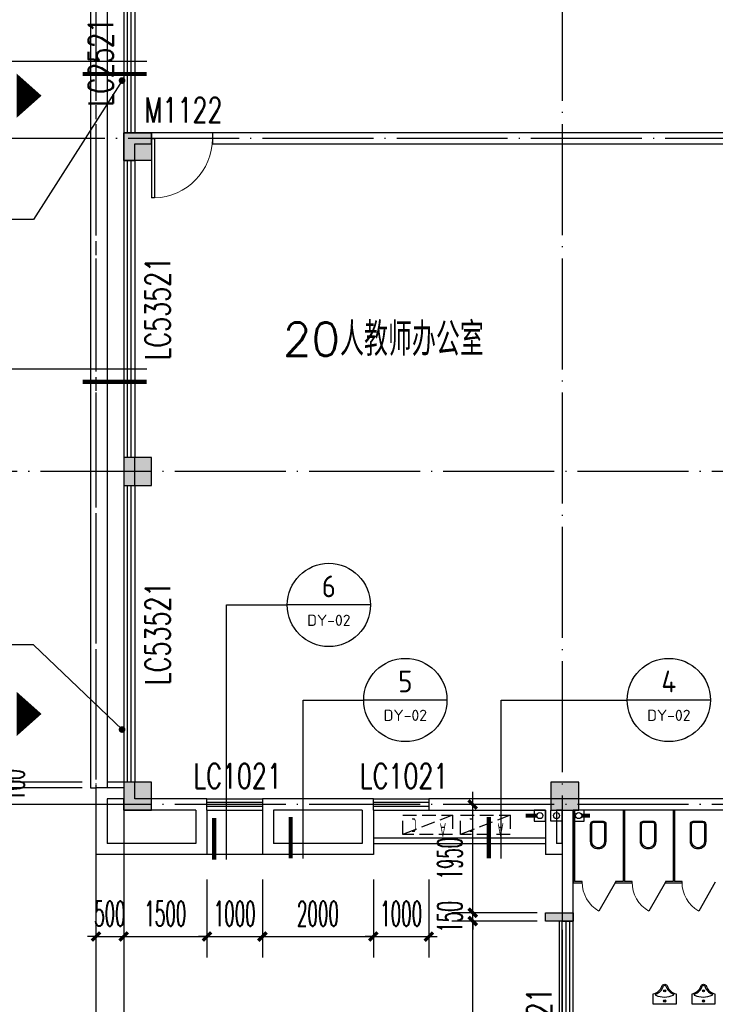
# Model space of a CAD drawing. Extents: x 1779708 to 7299578, y -1121471 to 88434.
# Tile 305 of 656: x 4573992 to 4586530, y -1038343 to -1020604. Entities that reach past the tile are written whole.
import ezdxf
from ezdxf.enums import TextEntityAlignment as Align

# ---------------------------------------------------------------- set-up
doc = ezdxf.new("R2010")
doc.units = 0
doc.header["$LTSCALE"] = 1000
doc.header["$MEASUREMENT"] = 0
doc.linetypes.add('DASH', pattern=[0.35, 0.25, -0.1])
doc.linetypes.add('DOTE', pattern=[2.42, 2, -0.2, 0.02, -0.2])
doc.layers.get('0').update_dxf_attribs({"linetype": 'CONTINUOUS'})
doc.layers.get('Defpoints').update_dxf_attribs({"linetype": 'CONTINUOUS'})
for name, color, linetype in [('11111111111111111111111111111', 50, 'DASH'), ('DIM_IDEN', 3, 'CONTINUOUS'), ('DIM_LEAD', 3, 'CONTINUOUS'), ('DIM_污水', 3, 'CONTINUOUS'), ('DOTE', 1, 'DOTE'), ('GGSignatureLayer', 7, 'CONTINUOUS'), ('LATRINE', 6, 'CONTINUOUS'), ('LVTRY', 6, 'CONTINUOUS'), ('P_PS_DIM', 1, 'CONTINUOUS'), ('PIPE-污水', 2, 'CONTINUOUS'), ('PIPE-雨水', 4, 'CONTINUOUS'), ('PUB_DIM', 3, 'CONTINUOUS'), ('PUB_TEXT', 7, 'CONTINUOUS'), ('SPACE', 7, 'CONTINUOUS'), ('WALL', 255, 'CONTINUOUS'), ('WINDOW', 2, 'CONTINUOUS'), ('WINDOW_TEXT', 7, 'CONTINUOUS'), ('修改', 6, 'CONTINUOUS'), ('墙柱', 2, 'CONTINUOUS'), ('栏杆', 6, 'CONTINUOUS'), ('看线', 3, 'CONTINUOUS'), ('空调机位表示', 70, 'CONTINUOUS')]:
    doc.layers.add(name, color=color, linetype=linetype)
doc.styles.add('_TCH_DIM', font='SIMPLEX.shx', dxfattribs={"width": 0.7, "bigfont": 'GBCBIG.shx'})
doc.styles.add('_TCH_DIM_T3', font='SIMPLEX.shx', dxfattribs={"width": 0.494118, "bigfont": 'GBCBIG.shx'})
doc.styles.add('_TCH_SPACE', font='SIMPLEX', dxfattribs={"height": 5, "bigfont": 'GBCBIG'})
doc.styles.add('_TCH_WINDOW', font='SIMPLEX', dxfattribs={"height": 3.5, "bigfont": 'GBCBIG'})
doc.styles.get("Standard").update_dxf_attribs({"font": 'GBENOR', "bigfont": 'GBCBIG'})
doc.dimstyles.new('_TCH_ARCH&&150', dxfattribs={"dimtxt": 446.25, "dimasz": 150, "dimexe": 375, "dimexo": 450, "dimgap": 189.375, "dimtad": 1, "dimdec": 0, "dimzin": 0, "dimdsep": 46, "dimtxsty": '_TCH_DIM_T3', "dimblk": 'ARCHTICK', "dimcen": 0.09, "dimdle": 225, "dimclrt": 7, "dimazin": 2, "dimtfac": 1, "dimtdec": 0, "dimtix": 1, "dimtmove": 2, "dimatfit": 3, "dimfxl": 250, "dimtolj": 1, "dimtzin": 0, "dimarcsym": 0})

# ---------------------------------------------------------------- blocks, each defined once
blk = doc.blocks.new('A$C159220C3')
at = {"layer": 'DOTE'}
for p, q in [((9200, 149200), (9200, 7200)), ((9700, 149200), (9700, 7200)), ((17600, 149200), (17600, 7200)), ((86800, 47300), (7200, 47300)), ((34400, 41300), (7200, 41300)), ((34400, 35300), (7200, 35300))]:
    blk.add_line(p, q, dxfattribs=at)
blk = doc.blocks.new('A$C66903B95')
at = {"layer": '墙柱'}
h = blk.add_hatch(color=256, dxfattribs=at)
h.paths.add_polyline_path([(24950, 51000), (25450, 51000), (25450, 50500), (24950, 50500)])
h.paths.add_polyline_path([(66900, 12800), (67500, 12800), (67500, 13400), (66900, 13400)])
h.paths.add_polyline_path([(16600, 12800), (17100, 12800), (17100, 13300), (16600, 13300)])
h.paths.add_polyline_path([(27130, 15100), (27130, 15400), (26330, 15400), (26330, 15100)])
h.paths.add_polyline_path([(54500, 0), (55000, 0), (55000, 500), (54500, 500)])
h.paths.add_polyline_path([(16600, 51000), (17100, 51000), (17100, 50500), (16600, 50500)])
h.paths.add_polyline_path([(42000, 41700), (42600, 41700), (42600, 41200), (42000, 41200)])
h.paths.add_polyline_path([(58500, 32900), (59100, 32900), (59100, 32400), (58500, 32400)])
h.paths.add_polyline_path([(13000, 44800), (13500, 44800), (13500, 44200), (13000, 44200)])
h.paths.add_polyline_path([(66700, 37100), (67200, 37100), (67200, 36600), (66700, 36600)])
h.paths.add_polyline_path([(20700, 19400), (21200, 19400), (21200, 19900), (20700, 19900)])
h.paths.add_polyline_path([(20700, 26000), (21200, 26000), (21200, 26500), (20700, 26500)])
h.paths.add_polyline_path([(13000, 31800), (13500, 31800), (13500, 32400), (13000, 32400)])
h.paths.add_polyline_path([(20700, 38200), (21200, 38200), (21200, 37700), (20700, 37700)])
h.paths.add_polyline_path([(13000, 51000), (13500, 51000), (13500, 50500), (13000, 50500)])
h.paths.add_polyline_path([(74900, 12800), (75600, 12800), (75600, 13400), (74900, 13400)])
h.paths.add_polyline_path([(54900, 24500), (54400, 24500), (54400, 25000), (54900, 25000)])
h.paths.add_polyline_path([(74900, 41700), (75600, 41700), (75600, 41200), (74900, 41200)])
h.paths.add_polyline_path([(500, 44750), (1000, 44750), (1000, 44250), (500, 44250)])
h.paths.add_polyline_path([(500, 31850), (1000, 31850), (1000, 32350), (500, 32350)])
h.paths.add_polyline_path([(8400, 12800), (8900, 12800), (8900, 13300), (8400, 13300)])
h.paths.add_polyline_path([(66900, 24400), (67500, 24400), (67500, 25000), (66900, 25000)])
h.paths.add_polyline_path([(74900, 25000), (75600, 25000), (75600, 24400), (74900, 24400)])
h.paths.add_polyline_path([(58500, 25000), (59100, 25000), (59100, 24400), (58500, 24400)])
h.paths.add_polyline_path([(66700, 32900), (67200, 32900), (67200, 32400), (66700, 32400)])
h.paths.add_polyline_path([(54400, 32900), (54900, 32900), (54900, 32400), (54400, 32400)])
h.paths.add_polyline_path([(50150, 12800), (50650, 12800), (50650, 13300), (50150, 13300)])
h.paths.add_polyline_path([(46200, 51000), (46700, 51000), (46700, 50500), (46200, 50500)])
h.paths.add_polyline_path([(42500, 38200), (42000, 38200), (42000, 37700), (42500, 37700)])
h.paths.add_polyline_path([(42500, 51000), (42000, 51000), (42000, 50500), (42500, 50500)])
h.paths.add_polyline_path([(24900, 38200), (25400, 38200), (25400, 37700), (24900, 37700)])
h.paths.add_polyline_path([(20700, 31850), (21200, 31850), (21200, 32350), (20700, 32350)])
h.paths.add_polyline_path([(13000, 37600), (13500, 37600), (13500, 38200), (13000, 38200)])
h.paths.add_polyline_path([(16600, 26000), (17100, 26000), (17100, 26500), (16600, 26500)])
h.paths.add_polyline_path([(8200, 26000), (8700, 26000), (8700, 26500), (8200, 26500)])
h.paths.add_polyline_path([(500, 26000), (1000, 26000), (1000, 26500), (500, 26500)])
h.paths.add_polyline_path([(16500, 19300), (17100, 19300), (17100, 19900), (16500, 19900)])
h.paths.add_polyline_path([(8400, 19300), (8900, 19300), (8900, 19900), (8400, 19900)])
h.paths.add_polyline_path([(74900, 38500), (75600, 38500), (75600, 38000), (74900, 38000)])
h.paths.add_polyline_path([(75100, 51000), (75600, 51000), (75600, 50500), (75100, 50500)])
h.paths.add_polyline_path([(66850, 41800), (67550, 41800), (67550, 41200), (66850, 41200)])
h.paths.add_polyline_path([(66850, 51000), (67550, 51000), (67550, 50500), (66850, 50500)])
h.paths.add_polyline_path([(58450, 41800), (59150, 41800), (59150, 41200), (58450, 41200)])
h.paths.add_polyline_path([(58550, 51000), (59050, 51000), (59050, 50500), (58550, 50500)])
h.paths.add_polyline_path([(50150, 38200), (50650, 38200), (50650, 37700), (50150, 37700)])
h.paths.add_polyline_path([(50100, 41700), (50700, 41700), (50700, 41200), (50100, 41200)])
h.paths.add_polyline_path([(50150, 51000), (50650, 51000), (50650, 50500), (50150, 50500)])
h.paths.add_polyline_path([(33100, 38200), (33600, 38200), (33600, 37700), (33100, 37700)])
h.paths.add_polyline_path([(33000, 41700), (33600, 41700), (33600, 41200), (33000, 41200)])
h.paths.add_polyline_path([(24900, 41700), (25500, 41700), (25500, 41200), (24900, 41200)])
h.paths.add_polyline_path([(500, 38200), (1000, 38200), (1000, 37700), (500, 37700)])
h.paths.add_polyline_path([(16500, 41800), (17100, 41800), (17100, 41200), (16500, 41200)])
h.paths.add_polyline_path([(33100, 51000), (33600, 51000), (33600, 50500), (33100, 50500)])
h.paths.add_polyline_path([(500, 51000), (1000, 51000), (1000, 50500), (500, 50500)])
h.paths.add_polyline_path([(74900, 9300), (75600, 9300), (75600, 9800), (74900, 9800)])
h.paths.add_polyline_path([(74900, 0), (75600, 0), (75600, 500), (74900, 500)])
h.paths.add_polyline_path([(66900, 9300), (67500, 9300), (67500, 9800), (66900, 9800)])
h.paths.add_polyline_path([(66950, 0), (67450, 0), (67450, 500), (66950, 500)])
h.paths.add_polyline_path([(58500, 12800), (59100, 12800), (59100, 13400), (58500, 13400)])
h.paths.add_polyline_path([(58500, 9300), (59100, 9300), (59100, 9800), (58500, 9800)])
h.paths.add_polyline_path([(58550, 0), (59050, 0), (59050, 500), (58550, 500)])
h.paths.add_polyline_path([(50100, 9300), (50700, 9300), (50700, 9800), (50100, 9800)])
h.paths.add_polyline_path([(50150, 0), (50650, 0), (50650, 500), (50150, 500)])
h.paths.add_polyline_path([(42000, 12800), (42500, 12800), (42500, 13300), (42000, 13300)])
h.paths.add_polyline_path([(42000, 9300), (42600, 9300), (42600, 9800), (42000, 9800)])
h.paths.add_polyline_path([(33100, 12800), (33600, 12800), (33600, 13300), (33100, 13300)])
h.paths.add_polyline_path([(25060, 12800), (25660, 12800), (25660, 13200), (25060, 13200)])
h.paths.add_polyline_path([(33000, 9300), (33600, 9300), (33600, 9800), (33000, 9800)])
h.paths.add_polyline_path([(24900, 9300), (25500, 9300), (25500, 9800), (24900, 9800)])
h.paths.add_polyline_path([(0, 12500), (700, 12500), (700, 13000), (0, 13000)])
h.paths.add_polyline_path([(0, 9300), (700, 9300), (700, 9800), (0, 9800)])
h.paths.add_polyline_path([(8100, 9300), (8700, 9300), (8700, 9800), (8100, 9800)])
h.paths.add_polyline_path([(16500, 9300), (17100, 9300), (17100, 9800), (16500, 9800)])
h.paths.add_polyline_path([(42000, 0), (42500, 0), (42500, 500), (42000, 500)])
h.paths.add_polyline_path([(33100, 0), (33600, 0), (33600, 500), (33100, 500)])
h.paths.add_polyline_path([(24950, 0), (25450, 0), (25450, 500), (24950, 500)])
h.paths.add_polyline_path([(16500, 0), (17100, 0), (17100, 500), (16500, 500)])
h.paths.add_polyline_path([(8100, 0), (8700, 0), (8700, 500), (8100, 500)])
h.paths.add_polyline_path([(0, 0), (500, 0), (500, 500), (0, 500)])
h.paths.add_polyline_path([(24950, 87000), (25450, 87000), (25450, 87500), (24950, 87500)])
h.paths.add_polyline_path([(66900, 125200), (67500, 125200), (67500, 124600), (66900, 124600)])
h.paths.add_polyline_path([(16600, 125200), (17100, 125200), (17100, 124700), (16600, 124700)])
h.paths.add_polyline_path([(27130, 122900), (27130, 122600), (26330, 122600), (26330, 122900)])
h.paths.add_polyline_path([(54500, 138000), (55000, 138000), (55000, 137500), (54500, 137500)])
h.paths.add_polyline_path([(16600, 87000), (17100, 87000), (17100, 87500), (16600, 87500)])
h.paths.add_polyline_path([(42000, 96300), (42600, 96300), (42600, 96800), (42000, 96800)])
h.paths.add_polyline_path([(58500, 105100), (59100, 105100), (59100, 105600), (58500, 105600)])
h.paths.add_polyline_path([(13000, 93200), (13500, 93200), (13500, 93800), (13000, 93800)])
h.paths.add_polyline_path([(66700, 100900), (67200, 100900), (67200, 101400), (66700, 101400)])
h.paths.add_polyline_path([(20700, 118600), (21200, 118600), (21200, 118100), (20700, 118100)])
h.paths.add_polyline_path([(20700, 112000), (21200, 112000), (21200, 111500), (20700, 111500)])
h.paths.add_polyline_path([(13000, 106200), (13500, 106200), (13500, 105600), (13000, 105600)])
h.paths.add_polyline_path([(20700, 99800), (21200, 99800), (21200, 100300), (20700, 100300)])
h.paths.add_polyline_path([(13000, 87000), (13500, 87000), (13500, 87500), (13000, 87500)])
h.paths.add_polyline_path([(74900, 125200), (75600, 125200), (75600, 124600), (74900, 124600)])
h.paths.add_polyline_path([(54900, 113500), (54400, 113500), (54400, 113000), (54900, 113000)])
h.paths.add_polyline_path([(74900, 96300), (75600, 96300), (75600, 96800), (74900, 96800)])
h.paths.add_polyline_path([(500, 93250), (1000, 93250), (1000, 93750), (500, 93750)])
h.paths.add_polyline_path([(500, 106150), (1000, 106150), (1000, 105650), (500, 105650)])
h.paths.add_polyline_path([(8400, 125200), (8900, 125200), (8900, 124700), (8400, 124700)])
h.paths.add_polyline_path([(66900, 113600), (67500, 113600), (67500, 113000), (66900, 113000)])
h.paths.add_polyline_path([(74900, 113000), (75600, 113000), (75600, 113600), (74900, 113600)])
h.paths.add_polyline_path([(58500, 113000), (59100, 113000), (59100, 113600), (58500, 113600)])
h.paths.add_polyline_path([(66700, 105100), (67200, 105100), (67200, 105600), (66700, 105600)])
h.paths.add_polyline_path([(54400, 105100), (54900, 105100), (54900, 105600), (54400, 105600)])
h.paths.add_polyline_path([(50150, 125200), (50650, 125200), (50650, 124700), (50150, 124700)])
h.paths.add_polyline_path([(46200, 87000), (46700, 87000), (46700, 87500), (46200, 87500)])
h.paths.add_polyline_path([(42500, 99800), (42000, 99800), (42000, 100300), (42500, 100300)])
h.paths.add_polyline_path([(42500, 87000), (42000, 87000), (42000, 87500), (42500, 87500)])
h.paths.add_polyline_path([(24900, 99800), (25400, 99800), (25400, 100300), (24900, 100300)])
h.paths.add_polyline_path([(20700, 106150), (21200, 106150), (21200, 105650), (20700, 105650)])
h.paths.add_polyline_path([(13000, 100400), (13500, 100400), (13500, 99800), (13000, 99800)])
h.paths.add_polyline_path([(16600, 112000), (17100, 112000), (17100, 111500), (16600, 111500)])
h.paths.add_polyline_path([(8200, 112000), (8700, 112000), (8700, 111500), (8200, 111500)])
h.paths.add_polyline_path([(500, 112000), (1000, 112000), (1000, 111500), (500, 111500)])
h.paths.add_polyline_path([(16500, 118700), (17100, 118700), (17100, 118100), (16500, 118100)])
h.paths.add_polyline_path([(8400, 118700), (8900, 118700), (8900, 118100), (8400, 118100)])
h.paths.add_polyline_path([(74900, 99500), (75600, 99500), (75600, 100000), (74900, 100000)])
h.paths.add_polyline_path([(75100, 87000), (75600, 87000), (75600, 87500), (75100, 87500)])
h.paths.add_polyline_path([(66850, 96200), (67550, 96200), (67550, 96800), (66850, 96800)])
h.paths.add_polyline_path([(66850, 87000), (67550, 87000), (67550, 87500), (66850, 87500)])
h.paths.add_polyline_path([(58450, 96200), (59150, 96200), (59150, 96800), (58450, 96800)])
h.paths.add_polyline_path([(58550, 87000), (59050, 87000), (59050, 87500), (58550, 87500)])
h.paths.add_polyline_path([(50150, 99800), (50650, 99800), (50650, 100300), (50150, 100300)])
h.paths.add_polyline_path([(50100, 96300), (50700, 96300), (50700, 96800), (50100, 96800)])
h.paths.add_polyline_path([(50150, 87000), (50650, 87000), (50650, 87500), (50150, 87500)])
h.paths.add_polyline_path([(33100, 99800), (33600, 99800), (33600, 100300), (33100, 100300)])
h.paths.add_polyline_path([(33000, 96300), (33600, 96300), (33600, 96800), (33000, 96800)])
h.paths.add_polyline_path([(24900, 96300), (25500, 96300), (25500, 96800), (24900, 96800)])
h.paths.add_polyline_path([(500, 99800), (1000, 99800), (1000, 100300), (500, 100300)])
h.paths.add_polyline_path([(16500, 96200), (17100, 96200), (17100, 96800), (16500, 96800)])
h.paths.add_polyline_path([(33100, 87000), (33600, 87000), (33600, 87500), (33100, 87500)])
h.paths.add_polyline_path([(500, 87000), (1000, 87000), (1000, 87500), (500, 87500)])
h.paths.add_polyline_path([(74900, 128700), (75600, 128700), (75600, 128200), (74900, 128200)])
h.paths.add_polyline_path([(74900, 138000), (75600, 138000), (75600, 137500), (74900, 137500)])
h.paths.add_polyline_path([(66900, 128700), (67500, 128700), (67500, 128200), (66900, 128200)])
h.paths.add_polyline_path([(66950, 138000), (67450, 138000), (67450, 137500), (66950, 137500)])
h.paths.add_polyline_path([(58500, 125200), (59100, 125200), (59100, 124600), (58500, 124600)])
h.paths.add_polyline_path([(58500, 128700), (59100, 128700), (59100, 128200), (58500, 128200)])
h.paths.add_polyline_path([(58550, 138000), (59050, 138000), (59050, 137500), (58550, 137500)])
h.paths.add_polyline_path([(50100, 128700), (50700, 128700), (50700, 128200), (50100, 128200)])
h.paths.add_polyline_path([(50150, 138000), (50650, 138000), (50650, 137500), (50150, 137500)])
h.paths.add_polyline_path([(42000, 125200), (42500, 125200), (42500, 124700), (42000, 124700)])
h.paths.add_polyline_path([(42000, 128700), (42600, 128700), (42600, 128200), (42000, 128200)])
h.paths.add_polyline_path([(33100, 125200), (33600, 125200), (33600, 124700), (33100, 124700)])
h.paths.add_polyline_path([(25060, 125200), (25660, 125200), (25660, 124800), (25060, 124800)])
h.paths.add_polyline_path([(33000, 128700), (33600, 128700), (33600, 128200), (33000, 128200)])
h.paths.add_polyline_path([(24900, 128700), (25500, 128700), (25500, 128200), (24900, 128200)])
h.paths.add_polyline_path([(0, 125500), (700, 125500), (700, 125000), (0, 125000)])
h.paths.add_polyline_path([(0, 128700), (700, 128700), (700, 128200), (0, 128200)])
h.paths.add_polyline_path([(8100, 128700), (8700, 128700), (8700, 128200), (8100, 128200)])
h.paths.add_polyline_path([(16500, 128700), (17100, 128700), (17100, 128200), (16500, 128200)])
h.paths.add_polyline_path([(42000, 138000), (42500, 138000), (42500, 137500), (42000, 137500)])
h.paths.add_polyline_path([(33100, 138000), (33600, 138000), (33600, 137500), (33100, 137500)])
h.paths.add_polyline_path([(24950, 138000), (25450, 138000), (25450, 137500), (24950, 137500)])
h.paths.add_polyline_path([(16500, 138000), (17100, 138000), (17100, 137500), (16500, 137500)])
h.paths.add_polyline_path([(8100, 138000), (8700, 138000), (8700, 137500), (8100, 137500)])
h.paths.add_polyline_path([(0, 138000), (500, 138000), (500, 137500), (0, 137500)])
for points in [[(500, 38200), (1000, 38200), (1000, 37700), (500, 37700)], [(500, 31850), (1000, 31850), (1000, 32350), (500, 32350)], [(500, 26000), (1000, 26000), (1000, 26500), (500, 26500)], [(8200, 26000), (8700, 26000), (8700, 26500), (8200, 26500)]]:
    blk.add_lwpolyline(points, close=True, dxfattribs=at)
blk = doc.blocks.new('A$C46E9187A')
at = {"layer": '空调机位表示', "linetype": 'DASH'}
blk.add_lwpolyline([(0, 0), (0, 350), (900, 350), (900, 0)], close=True, dxfattribs=at)
blk.add_lwpolyline([(0, 0), (900, 350)], dxfattribs=at)
at = {"layer": '空调机位表示', "width": 0.6}
for s, p in [('A', (118, 145)), ('C', (651, 55))]:
    blk.add_text(s, height=250, dxfattribs=at).set_placement(p)
blk = doc.blocks.new('a1')
at = {"layer": '11111111111111111111111111111'}
for p, q in [((59122, 49136), (59122, 48936)), ((59322, 49136), (59122, 49136)), ((59322, 48936), (59322, 49136)), ((59122, 48936), (59322, 48936))]:
    blk.add_line(p, q, dxfattribs=at)
blk = doc.blocks.new('$TCHSYS$APDOOR2D')
blk.add_line((0.5, 0), (0, 0.866))
at = {"lineweight": 13}
blk.add_arc((0.5, 0), 1, 120, 180, dxfattribs=at)
blk = doc.blocks.new('$lvtry$00000224')
at = {"color": 0, "elevation": 0}
blk.add_lwpolyline([(-205, -191), (-205, 0), (205, 0), (205, -191, 0.268068), (51, -323, -0.317765), (0, -360, -0.317765), (-51, -323, 0.268068)], format="xyb", close=True, dxfattribs=at)
at = {"color": 0}
for centre in [(0, -60, 0), (0, -242, 0)]:
    blk.add_circle(centre, 20, dxfattribs=at)
for centre, radius, start, end in [((-152, -175, 0), 10, 114.1084, 248.1394), ((5, -526, 0), 395, 66.6675, 114.1084), ((158, -173, 0), 10, 290.4941, 66.6675), ((-243, -401, 0), 233, 19.2639, 68.1394), ((0, -316, 0), 24, 199.2639, 269.4998), ((0, -316, 0), 24, 270.5002, 340.7361), ((243, -401, 0), 233, 110.4941, 160.7361)]:
    blk.add_arc(centre, radius, start, end, dxfattribs=at)
for p in [(0, -60, 0), (0, -242, 0)]:
    blk.add_point(p, dxfattribs=at)
blk = doc.blocks.new('$WINLIB2D$00000001')
at = {"color": 0}
for points in [[(-0.5, 0.5), (-0.5, -0.5)], [(-0.5, 0.5), (0.5, 0.5)], [(0.5, -0.5), (0.5, 0.5)], [(0.5, 0.1667), (-0.5, 0.1667)], [(0.5, -0.1667), (-0.5, -0.1667)], [(-0.5, -0.5), (0.5, -0.5)]]:
    blk.add_lwpolyline(points, dxfattribs=at)
blk = doc.blocks.new('$DorLib2D$00000001')
for p, q in [((0.45, 0.975), (0.5, 0.975)), ((0.45, 0), (0.45, 0.975)), ((0.5, 0), (0.5, 0.975)), ((0.5, 0), (0.45, 0))]:
    blk.add_line(p, q)
at = {"lineweight": 13}
blk.add_arc((0.475, 0), 0.975, 91.4693, 180, dxfattribs=at)
blk = doc.blocks.new('_ArchTick')
at = {"color": 0, "linetype": 'ByBlock', "const_width": 0.4}
blk.add_lwpolyline([(-0.5, -0.5), (0.5, 0.5)], dxfattribs=at)
blk = doc.blocks.new('*D6236')
at = {"layer": 'Defpoints', "color": 0, "transparency": 16777216}
for p in [(4580367, -1035643), (4581367, -1035643), (4581367, -1037123)]:
    blk.add_point(p, dxfattribs=at)
at = {"layer": 'PUB_DIM', "color": 0, "lineweight": -2, "transparency": 16777216}
for p, q in [((4580367, -1036093), (4580367, -1037498)), ((4581367, -1036093), (4581367, -1037498)), ((4580367, -1037123), (4580217, -1037123)), ((4580367, -1037123), (4581367, -1037123)), ((4581367, -1037123), (4581517, -1037123))]:
    blk.add_line(p, q, dxfattribs=at)
at = {"layer": 'PUB_DIM', "color": 0, "lineweight": -2, "transparency": 16777216, "xscale": 150, "yscale": 150, "zscale": 150}
blk.add_blockref('_ArchTick', (4580367, -1037123), dxfattribs=at)
at = {"layer": 'PUB_DIM', "color": 0, "lineweight": -2, "transparency": 16777216, "xscale": 150, "yscale": 150, "zscale": 150, "rotation": 180}
blk.add_blockref('_ArchTick', (4581367, -1037123), dxfattribs=at)
at = {"layer": 'PUB_DIM', "color": 7, "transparency": 16777216, "insert": (4580867, -1036710), "char_height": 446.2, "attachment_point": 5, "style": '_TCH_DIM_T3'}
blk.add_mtext('\\A1;1000', dxfattribs=at)
blk = doc.blocks.new('*D6237')
at = {"layer": 'Defpoints', "color": 0, "transparency": 16777216}
for p in [(4578367, -1035643), (4580367, -1035643), (4580367, -1037123)]:
    blk.add_point(p, dxfattribs=at)
at = {"layer": 'PUB_DIM', "color": 0, "lineweight": -2, "transparency": 16777216}
for p, q in [((4578367, -1036093), (4578367, -1037498)), ((4580367, -1036093), (4580367, -1037498)), ((4578142, -1037123), (4580592, -1037123))]:
    blk.add_line(p, q, dxfattribs=at)
at = {"layer": 'PUB_DIM', "color": 0, "lineweight": -2, "transparency": 16777216, "xscale": 150, "yscale": 150, "zscale": 150, "rotation": 180}
blk.add_blockref('_ArchTick', (4578367, -1037123), dxfattribs=at)
at = {"layer": 'PUB_DIM', "color": 0, "lineweight": -2, "transparency": 16777216, "xscale": 150, "yscale": 150, "zscale": 150}
blk.add_blockref('_ArchTick', (4580367, -1037123), dxfattribs=at)
at = {"layer": 'PUB_DIM', "color": 7, "transparency": 16777216, "insert": (4579367, -1036710), "char_height": 446.2, "attachment_point": 5, "style": '_TCH_DIM_T3'}
blk.add_mtext('\\A1;2000', dxfattribs=at)
blk = doc.blocks.new('*D6238')
at = {"layer": 'Defpoints', "color": 0, "transparency": 16777216}
for p in [(4577367, -1035643), (4578367, -1035643), (4578367, -1037123)]:
    blk.add_point(p, dxfattribs=at)
at = {"layer": 'PUB_DIM', "color": 0, "lineweight": -2, "transparency": 16777216}
for p, q in [((4577367, -1036093), (4577367, -1037498)), ((4578367, -1036093), (4578367, -1037498)), ((4577367, -1037123), (4577217, -1037123)), ((4577367, -1037123), (4578367, -1037123)), ((4578367, -1037123), (4578517, -1037123))]:
    blk.add_line(p, q, dxfattribs=at)
at = {"layer": 'PUB_DIM', "color": 0, "lineweight": -2, "transparency": 16777216, "xscale": 150, "yscale": 150, "zscale": 150}
blk.add_blockref('_ArchTick', (4577367, -1037123), dxfattribs=at)
at = {"layer": 'PUB_DIM', "color": 0, "lineweight": -2, "transparency": 16777216, "xscale": 150, "yscale": 150, "zscale": 150, "rotation": 180}
blk.add_blockref('_ArchTick', (4578367, -1037123), dxfattribs=at)
at = {"layer": 'PUB_DIM', "color": 7, "transparency": 16777216, "insert": (4577867, -1036710), "char_height": 446.2, "attachment_point": 5, "style": '_TCH_DIM_T3'}
blk.add_mtext('\\A1;1000', dxfattribs=at)
blk = doc.blocks.new('*D6239')
at = {"layer": 'Defpoints', "color": 0, "transparency": 16777216}
for p in [(4575867, -1035643), (4577367, -1035643), (4577367, -1037123)]:
    blk.add_point(p, dxfattribs=at)
at = {"layer": 'PUB_DIM', "color": 0, "lineweight": -2, "transparency": 16777216}
for p, q in [((4575867, -1036093), (4575867, -1037498)), ((4577367, -1036093), (4577367, -1037498)), ((4575642, -1037123), (4577592, -1037123))]:
    blk.add_line(p, q, dxfattribs=at)
at = {"layer": 'PUB_DIM', "color": 0, "lineweight": -2, "transparency": 16777216, "xscale": 150, "yscale": 150, "zscale": 150, "rotation": 180}
blk.add_blockref('_ArchTick', (4575867, -1037123), dxfattribs=at)
at = {"layer": 'PUB_DIM', "color": 0, "lineweight": -2, "transparency": 16777216, "xscale": 150, "yscale": 150, "zscale": 150}
blk.add_blockref('_ArchTick', (4577367, -1037123), dxfattribs=at)
at = {"layer": 'PUB_DIM', "color": 7, "transparency": 16777216, "insert": (4576617, -1036710), "char_height": 446.2, "attachment_point": 5, "style": '_TCH_DIM_T3'}
blk.add_mtext('\\A1;1500', dxfattribs=at)
blk = doc.blocks.new('*D6240')
at = {"layer": 'Defpoints', "color": 0, "transparency": 16777216}
for p in [(4575367, -1035643), (4575867, -1035643), (4575867, -1037123)]:
    blk.add_point(p, dxfattribs=at)
at = {"layer": 'PUB_DIM', "color": 0, "lineweight": -2, "transparency": 16777216}
for p, q in [((4575367, -1036093), (4575367, -1037498)), ((4575867, -1036093), (4575867, -1037498)), ((4575367, -1037123), (4575217, -1037123)), ((4575367, -1037123), (4575867, -1037123)), ((4575867, -1037123), (4576017, -1037123))]:
    blk.add_line(p, q, dxfattribs=at)
at = {"layer": 'PUB_DIM', "color": 0, "lineweight": -2, "transparency": 16777216, "xscale": 150, "yscale": 150, "zscale": 150}
blk.add_blockref('_ArchTick', (4575367, -1037123), dxfattribs=at)
at = {"layer": 'PUB_DIM', "color": 0, "lineweight": -2, "transparency": 16777216, "xscale": 150, "yscale": 150, "zscale": 150, "rotation": 180}
blk.add_blockref('_ArchTick', (4575867, -1037123), dxfattribs=at)
at = {"layer": 'PUB_DIM', "color": 7, "transparency": 16777216, "insert": (4575617, -1036710), "char_height": 446.2, "attachment_point": 5, "style": '_TCH_DIM_T3'}
blk.add_mtext('\\A1;500', dxfattribs=at)
blk = doc.blocks.new('*D6407')
at = {"layer": 'Defpoints', "color": 0, "transparency": 16777216}
for p in [(4573367, -1034443), (4575567, -1034443), (4575567, -1034743)]:
    blk.add_point(p, dxfattribs=at)
at = {"layer": 'PUB_DIM', "color": 0, "lineweight": -2, "transparency": 16777216}
for p, q in [((4573367, -1034443), (4573367, -1034293)), ((4575117, -1034443), (4572992, -1034443)), ((4573367, -1034743), (4573367, -1034443)), ((4575117, -1034743), (4572992, -1034743)), ((4573367, -1034743), (4573367, -1034893))]:
    blk.add_line(p, q, dxfattribs=at)
at = {"layer": 'PUB_DIM', "color": 0, "lineweight": -2, "transparency": 16777216, "xscale": 150, "yscale": 150, "zscale": 150}
for p, rotation in [((4573367, -1034443), 270), ((4573367, -1034743), 90)]:
    blk.add_blockref('_ArchTick', p, dxfattribs=dict(at, rotation=rotation))
at = {"layer": 'PUB_DIM', "color": 7, "transparency": 16777216, "insert": (4572955, -1034593), "char_height": 446.2, "attachment_point": 5, "rotation": 90, "style": '_TCH_DIM_T3'}
blk.add_mtext('\\A1;300', dxfattribs=at)
blk = doc.blocks.new('*D6408')
at = {"layer": 'Defpoints', "color": 0, "transparency": 16777216}
for p in [(4573367, -1034343), (4575567, -1034343), (4575567, -1034443)]:
    blk.add_point(p, dxfattribs=at)
at = {"layer": 'PUB_DIM', "color": 0, "lineweight": -2, "transparency": 16777216}
for p, q in [((4573367, -1034343), (4573367, -1034193)), ((4575117, -1034343), (4572992, -1034343)), ((4573367, -1034443), (4573367, -1034343)), ((4575117, -1034443), (4572992, -1034443)), ((4573367, -1034443), (4573367, -1034593))]:
    blk.add_line(p, q, dxfattribs=at)
at = {"layer": 'PUB_DIM', "color": 0, "lineweight": -2, "transparency": 16777216, "xscale": 150, "yscale": 150, "zscale": 150}
for p, rotation in [((4573367, -1034343), 270), ((4573367, -1034443), 90)]:
    blk.add_blockref('_ArchTick', p, dxfattribs=dict(at, rotation=rotation))
at = {"layer": 'PUB_DIM', "color": 7, "transparency": 16777216, "insert": (4573855, -1034393), "char_height": 446.2, "attachment_point": 5, "rotation": 90, "style": '_TCH_DIM_T3'}
blk.add_mtext('\\A1;100', dxfattribs=at)
blk = doc.blocks.new('*D6722')
at = {"layer": 'Defpoints', "color": 0, "transparency": 16777216}
for p in [(4582157, -1036843), (4583767, -1036843), (4583767, -1040943)]:
    blk.add_point(p, dxfattribs=at)
at = {"layer": 'PUB_DIM', "color": 0, "lineweight": -2, "transparency": 16777216}
for p, q in [((4582157, -1041168), (4582157, -1036618)), ((4583317, -1036843), (4581782, -1036843)), ((4583317, -1040943), (4581782, -1040943))]:
    blk.add_line(p, q, dxfattribs=at)
at = {"layer": 'PUB_DIM', "color": 0, "lineweight": -2, "transparency": 16777216, "xscale": 150, "yscale": 150, "zscale": 150}
for p, rotation in [((4582157, -1036843), 90), ((4582157, -1040943), 270)]:
    blk.add_blockref('_ArchTick', p, dxfattribs=dict(at, rotation=rotation))
at = {"layer": 'PUB_DIM', "color": 7, "transparency": 16777216, "insert": (4581745, -1038893), "char_height": 446.2, "attachment_point": 5, "rotation": 90, "style": '_TCH_DIM_T3'}
blk.add_mtext('\\A1;4100', dxfattribs=at)
blk = doc.blocks.new('*D6723')
at = {"layer": 'Defpoints', "color": 0, "transparency": 16777216}
for p in [(4582157, -1036693), (4583767, -1036693), (4583767, -1036843)]:
    blk.add_point(p, dxfattribs=at)
at = {"layer": 'PUB_DIM', "color": 0, "lineweight": -2, "transparency": 16777216}
for p, q in [((4583317, -1036693), (4581782, -1036693)), ((4582157, -1036693), (4582157, -1036543)), ((4582157, -1036843), (4582157, -1036693)), ((4583317, -1036843), (4581782, -1036843)), ((4582157, -1036843), (4582157, -1036993))]:
    blk.add_line(p, q, dxfattribs=at)
at = {"layer": 'PUB_DIM', "color": 0, "lineweight": -2, "transparency": 16777216, "xscale": 150, "yscale": 150, "zscale": 150}
for p, rotation in [((4582157, -1036693), 270), ((4582157, -1036843), 90)]:
    blk.add_blockref('_ArchTick', p, dxfattribs=dict(at, rotation=rotation))
at = {"layer": 'PUB_DIM', "color": 7, "transparency": 16777216, "insert": (4581745, -1036768), "char_height": 446.2, "attachment_point": 5, "rotation": 90, "style": '_TCH_DIM_T3'}
blk.add_mtext('\\A1;150', dxfattribs=at)
blk = doc.blocks.new('*D6724')
at = {"layer": 'Defpoints', "color": 0, "transparency": 16777216}
for p in [(4582157, -1034743), (4583767, -1034743), (4583767, -1036693)]:
    blk.add_point(p, dxfattribs=at)
at = {"layer": 'PUB_DIM', "color": 0, "lineweight": -2, "transparency": 16777216}
for p, q in [((4582157, -1036918), (4582157, -1034518)), ((4583317, -1034743), (4581782, -1034743)), ((4583317, -1036693), (4581782, -1036693))]:
    blk.add_line(p, q, dxfattribs=at)
at = {"layer": 'PUB_DIM', "color": 0, "lineweight": -2, "transparency": 16777216, "xscale": 150, "yscale": 150, "zscale": 150}
for p, rotation in [((4582157, -1034743), 90), ((4582157, -1036693), 270)]:
    blk.add_blockref('_ArchTick', p, dxfattribs=dict(at, rotation=rotation))
at = {"layer": 'PUB_DIM', "color": 7, "transparency": 16777216, "insert": (4581745, -1035718), "char_height": 446.2, "attachment_point": 5, "rotation": 90, "style": '_TCH_DIM_T3'}
blk.add_mtext('\\A1;1950', dxfattribs=at)
blk = doc.blocks.new('$plan$00001612')
for points in [[(135, 138), (442, 138, -0.388189), (501, 88), (501, -88, -0.388189), (442, -138), (135, -138, -0.97895)], [(443, -116), (125, -116, -0.936623), (135, 117), (443, 117, -0.381636), (480, 86), (480, -86, -0.399536)]]:
    blk.add_lwpolyline(points, format="xyb", close=True)
blk.add_lwpolyline([(195, 117, 0, 0, 0.440649), (186, 108, 0, 0, 0), (185, -106, 0, 0, 0.411645), (194, -115, 1.5, 1.5, 0)], format="xyseb")

msp = doc.modelspace()

# ---------------------------------------------------------------- hatches: boundary and pattern name
at = {"layer": 'WALL'}
msp.add_hatch(color=256, dxfattribs=at).paths.add_polyline_path([(4583467.1, -1036843.3), (4583467.1, -1036693.3), (4583967.1, -1036693.3), (4583967.1, -1036843.3)])

# ---------------------------------------------------------------- linework, layer by layer
at = {"layer": 'DIM_IDEN'}
for p, q in [((4576282.7, -1021357.3), (4566916.7, -1021357.3)), ((4576282.7, -1026902.1), (4566916.7, -1026902.1)), ((4577721.5, -1031148.3), (4578814.2, -1031148.3)), ((4577721.5, -1035734.9), (4577721.5, -1031148.3)), ((4580314.2, -1031148.3), (4578814.2, -1031148.3)), ((4579100, -1032860.7), (4580192.6, -1032860.7)), ((4579100, -1035716.1), (4579100, -1032860.7)), ((4581692.6, -1032860.7), (4580192.6, -1032860.7)), ((4582671.9, -1032860.7), (4584941.8, -1032860.7)), ((4582671.9, -1035716.1), (4582671.9, -1032860.7)), ((4586441.8, -1032860.7), (4584941.8, -1032860.7))]:
    msp.add_line(p, q, dxfattribs=at)
at = {"layer": 'DIM_IDEN', "const_width": 75}
for points in [[(4576282.7, -1021582.3), (4575130, -1021582.3)], [(4576282.7, -1027127.1), (4575130, -1027127.1)], [(4577496.5, -1035734.9), (4577496.5, -1034984.9)], [(4578875, -1035716.1), (4578875, -1034966.1)], [(4582446.9, -1035716.1), (4582446.9, -1034966.1)]]:
    msp.add_lwpolyline(points, dxfattribs=at)
at = {"layer": 'DIM_IDEN'}
for centre in [(4579564.2, -1031148.3), (4580942.6, -1032860.7), (4585691.8, -1032860.7)]:
    msp.add_circle(centre, 750, dxfattribs=at)
at = {"layer": 'DIM_LEAD'}
for p, q in [((4575837.1, -1021700.5), (4574241.2, -1024205.2)), ((4574241.2, -1024205.2), (4572127.5, -1024205.2)), ((4574241.2, -1031869.2), (4572127.5, -1031869.2)), ((4575837.1, -1033392.5), (4574241.2, -1031869.2))]:
    msp.add_line(p, q, dxfattribs=at)
at = {"layer": 'DIM_LEAD', "const_width": 60}
for points in [[(4575853.2, -1021675.2, 1), (4575821, -1021725.8, 1)], [(4575858.8, -1033413.2, 1), (4575815.4, -1033371.8, 1)]]:
    msp.add_lwpolyline(points, format="xyb", close=True, dxfattribs=at)
at = {"layer": 'DIM_污水', "color": 7}
msp.add_circle((4583367.1, -1034943.3), 55, dxfattribs=at)
at = {"layer": 'DIM_污水', "color": 3}
msp.add_circle((4583667.1, -1034943.3), 55, dxfattribs=at)
at = {"layer": 'DIM_污水', "color": 2}
msp.add_circle((4584067.1, -1034943.3), 55, dxfattribs=at)
at = {"layer": 'GGSignatureLayer'}
for points in [[(4574385.9, -1021973.3, 0, 800, 0), (4573936.1, -1021973.3, 800, 800, 0)], [(4574385.9, -1033111.4, 0, 800, 0), (4573936.1, -1033111.4, 800, 800, 0)]]:
    msp.add_lwpolyline(points, format="xyseb", dxfattribs=at)
at = {"layer": 'LATRINE'}
for p, q in [((4583967.1, -1034843.3), (4583967.1, -1036155.8)), ((4583992.1, -1034843.3), (4583967.1, -1034843.3)), ((4583992.1, -1034843.3), (4583992.1, -1036130.8)), ((4584867.1, -1034843.3), (4584867.1, -1036130.8)), ((4584892.1, -1034843.3), (4584867.1, -1034843.3)), ((4584892.1, -1034843.3), (4584892.1, -1036130.8)), ((4585767.1, -1034843.3), (4585767.1, -1036130.8)), ((4585792.1, -1034843.3), (4585767.1, -1034843.3)), ((4585792.1, -1034843.3), (4585792.1, -1036130.8)), ((4583967.1, -1036155.8), (4584129.6, -1036155.8)), ((4584129.6, -1036130.8), (4583992.1, -1036130.8)), ((4584129.6, -1036155.8), (4584129.6, -1036130.8)), ((4584867.1, -1036130.8), (4584729.6, -1036130.8)), ((4584729.6, -1036130.8), (4584729.6, -1036155.8)), ((4584729.6, -1036155.8), (4584879.6, -1036155.8)), ((4584879.6, -1036155.8), (4585029.6, -1036155.8)), ((4585029.6, -1036130.8), (4584892.1, -1036130.8)), ((4585029.6, -1036155.8), (4585029.6, -1036130.8)), ((4585767.1, -1036130.8), (4585629.6, -1036130.8)), ((4585629.6, -1036130.8), (4585629.6, -1036155.8)), ((4585629.6, -1036155.8), (4585779.6, -1036155.8)), ((4585779.6, -1036155.8), (4585929.6, -1036155.8)), ((4585929.6, -1036130.8), (4585792.1, -1036130.8)), ((4585929.6, -1036155.8), (4585929.6, -1036130.8))]:
    msp.add_line(p, q, dxfattribs=at)
at = {"layer": 'PIPE-污水', "const_width": 75}
msp.add_lwpolyline([(4584122.1, -1034943.3), (4584271.2, -1034943.3)], dxfattribs=at)
at = {"layer": 'PIPE-雨水', "const_width": 75}
msp.add_lwpolyline([(4583312.1, -1034943.3), (4583112.1, -1034943.3)], dxfattribs=at)
at = {"layer": 'WALL'}
for p, q in [((4576067.1, -1022643.3), (4575867.1, -1022643.3)), ((4575867.1, -1022643.3), (4575867.1, -1022743.3)), ((4576367.1, -1022643.3), (4576067.1, -1022643.3)), ((4576367.1, -1022843.3), (4576367.1, -1022643.3)), ((4590967.1, -1022643.3), (4577467.1, -1022643.3)), ((4577467.1, -1022643.3), (4577467.1, -1022843.3)), ((4575867.1, -1022743.3), (4575867.1, -1023143.3)), ((4576067.1, -1022843.3), (4576367.1, -1022843.3)), ((4576067.1, -1023143.3), (4576067.1, -1022843.3)), ((4577467.1, -1022843.3), (4590967.1, -1022843.3)), ((4575867.1, -1023143.3), (4576067.1, -1023143.3)), ((4576067.1, -1028493.3), (4575867.1, -1028493.3)), ((4575867.1, -1028493.3), (4575867.1, -1028993.3)), ((4576067.1, -1028993.3), (4576067.1, -1028493.3)), ((4575867.1, -1028993.3), (4576067.1, -1028993.3)), ((4576067.1, -1034343.3), (4575867.1, -1034343.3)), ((4575867.1, -1034343.3), (4575867.1, -1034443.3)), ((4576067.1, -1034543.3), (4576067.1, -1034343.3)), ((4575867.1, -1034443.3), (4575367.1, -1034443.3)), ((4575367.1, -1034443.3), (4575367.1, -1035643.3)), ((4576067.1, -1034643.3), (4576067.1, -1034543.3)), ((4575867.1, -1034643.3), (4575567.1, -1034643.3)), ((4575567.1, -1034643.3), (4575567.1, -1035443.3)), ((4575867.1, -1034843.3), (4575867.1, -1034643.3)), ((4577267.1, -1034643.3), (4576067.1, -1034643.3)), ((4577367.1, -1034643.3), (4577267.1, -1034643.3)), ((4577367.1, -1034843.3), (4577367.1, -1034643.3)), ((4578467.1, -1034643.3), (4578367.1, -1034643.3)), ((4578367.1, -1034643.3), (4578367.1, -1034843.3)), ((4580267.1, -1034643.3), (4578467.1, -1034643.3)), ((4580367.1, -1034643.3), (4580267.1, -1034643.3)), ((4580367.1, -1034843.3), (4580367.1, -1034643.3)), ((4583567.1, -1034643.3), (4581367.1, -1034643.3)), ((4581367.1, -1034643.3), (4581367.1, -1034843.3)), ((4583867.1, -1034643.3), (4583567.1, -1034643.3)), ((4591767.1, -1034643.3), (4583867.1, -1034643.3)), ((4577167.1, -1034843.3), (4575867.1, -1034843.3)), ((4577167.1, -1034843.3), (4577167.1, -1035443.3)), ((4577367.1, -1034843.3), (4577367.1, -1035643.3)), ((4578367.1, -1034843.3), (4578367.1, -1035643.3)), ((4578567.1, -1034843.3), (4578567.1, -1035443.3)), ((4580167.1, -1034843.3), (4578567.1, -1034843.3)), ((4580167.1, -1034843.3), (4580167.1, -1035443.3)), ((4580367.1, -1034843.3), (4580367.1, -1035643.3)), ((4581367.1, -1034843.3), (4583467.1, -1034843.3)), ((4583467.1, -1034843.3), (4583467.1, -1035643.3)), ((4583767.1, -1034843.3), (4583667.1, -1034843.3)), ((4583667.1, -1034843.3), (4583667.1, -1035443.3)), ((4583767.1, -1035443.3), (4583767.1, -1034843.3)), ((4583967.1, -1035543.3), (4583967.1, -1034843.3)), ((4591667.1, -1034843.3), (4583967.1, -1034843.3)), ((4577167.1, -1035443.3), (4575567.1, -1035443.3)), ((4580167.1, -1035443.3), (4578567.1, -1035443.3)), ((4583767.1, -1035443.3), (4583667.1, -1035443.3)), ((4583967.1, -1036843.3), (4583967.1, -1035543.3)), ((4577367.1, -1035643.3), (4575367.1, -1035643.3)), ((4580367.1, -1035643.3), (4578367.1, -1035643.3)), ((4583767.1, -1035643.3), (4583467.1, -1035643.3)), ((4583767.1, -1035643.3), (4583767.1, -1036843.3)), ((4583767.1, -1036843.3), (4583967.1, -1036843.3))]:
    msp.add_line(p, q, dxfattribs=at)
for points in [[(4575867.1, -1034343.3), (4575567.1, -1034343.3), (4575567.1, -1034443.3)], [(4583467.1, -1036843.3), (4583467.1, -1036693.3), (4583967.1, -1036693.3), (4583967.1, -1036843.3), (4583467.1, -1036843.3)]]:
    msp.add_lwpolyline(points, dxfattribs=at)
at = {"layer": 'WINDOW'}
msp.add_line((4577467.1, -1022643.3), (4576367.1, -1022643.3), dxfattribs=at)
at = {"layer": '栏杆'}
for p, q in [((4580367.1, -1035343.3), (4583467.1, -1035343.3)), ((4580367.1, -1035443.3), (4583467.1, -1035443.3))]:
    msp.add_line(p, q, dxfattribs=at)
at = {"layer": '看线', "color": 190, "linetype": 'DASH'}
msp.add_line((4575367.1, -1008843.3), (4575367.1, -1034443.3), dxfattribs=at)
at = {"layer": '看线', "color": 190}
for p, q in [((4578367.1, -1035643.3), (4577367.1, -1035643.3)), ((4583717.1, -1036843.3), (4583717.1, -1045843.3))]:
    msp.add_line(p, q, dxfattribs=at)
for points in [[(4641667.1, -1008843.3), (4641667.1, -1008743.3), (4575267.1, -1008743.3), (4575267.1, -1034443.3), (4575367.1, -1034443.3)], [(4575567.1, -1020143.3), (4575567.1, -1034343.3)]]:
    msp.add_lwpolyline(points, dxfattribs=at)

# ---------------------------------------------------------------- block references
at = {"layer": 'LATRINE', "xscale": 600, "yscale": -600, "zscale": 25, "rotation": 1.40872651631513e-07}
for p in [(4584429.6, -1036143.3), (4585329.6, -1036143.3), (4586229.6, -1036143.3)]:
    msp.add_blockref('$TCHSYS$APDOOR2D', p, dxfattribs=at)
at = {"layer": 'LVTRY'}
for name, p, rotation in [('$plan$00001612', (4584418.6, -1035544.3), 90.00000000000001), ('$plan$00001612', (4585318.6, -1035544.3), 90.00000000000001), ('$plan$00001612', (4586218.6, -1035544.3), 90.00000000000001), ('$lvtry$00000224', (4585617.1, -1038343.3), 180.0000001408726), ('$lvtry$00000224', (4586317.1, -1038343.3), 180.0000001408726)]:
    msp.add_blockref(name, p, dxfattribs=dict(at, rotation=rotation))
at = {"layer": 'P_PS_DIM', "color": 7}
msp.add_blockref('a1', (4524145.1, -1083978.9), dxfattribs=at)
at = {"layer": 'P_PS_DIM', "color": 3, "xscale": -1}
msp.add_blockref('a1', (4642889.1, -1083978.9), dxfattribs=at)
at = {"layer": 'P_PS_DIM', "color": 2, "rotation": 180}
msp.add_blockref('a1', (4643289.1, -985907.7), dxfattribs=at)
at = {"layer": 'WINDOW'}
ref = msp.add_blockref('$WINLIB2D$00000001', (4575967.1, -1021393.3), dxfattribs=dict(at, xscale=-2500, yscale=-200, zscale=-2500, rotation=90))
ref.add_attrib('A', 'LC2521', (4575677.7, -1022165.8), dxfattribs={"layer": 'WINDOW_TEXT', "height": 446.25, "rotation": 90, "style": '_TCH_WINDOW', "width": 0.705882})
ref = msp.add_blockref('$DorLib2D$00000001', (4576917.1, -1022743.3), dxfattribs=dict(at, xscale=1100, yscale=1100, zscale=1100, rotation=180))
ref.add_attrib('A', 'M1122', (4576242.1, -1022453.9), dxfattribs={"layer": 'WINDOW_TEXT', "height": 446.25, "style": '_TCH_WINDOW', "width": 0.705882})
ref = msp.add_blockref('$WINLIB2D$00000001', (4575967.1, -1025818.3), dxfattribs=dict(at, xscale=-5350, yscale=200, zscale=-5350, rotation=90))
ref.add_attrib('A', 'LC53521', (4576702.7, -1026740.8), dxfattribs={"layer": 'WINDOW_TEXT', "height": 446.25, "rotation": 90, "style": '_TCH_WINDOW', "width": 0.705882})
ref = msp.add_blockref('$WINLIB2D$00000001', (4575967.1, -1031668.3), dxfattribs=dict(at, xscale=-5350, yscale=200, zscale=-5350, rotation=90))
ref.add_attrib('A', 'LC53521', (4576702.7, -1032590.8), dxfattribs={"layer": 'WINDOW_TEXT', "height": 446.25, "rotation": 90, "style": '_TCH_WINDOW', "width": 0.705882})
ref = msp.add_blockref('$WINLIB2D$00000001', (4577867.1, -1034743.3), dxfattribs=dict(at, xscale=-1000, yscale=200, zscale=-1000, rotation=180))
ref.add_attrib('A', 'LC1021', (4577124.6, -1034453.9), dxfattribs={"layer": 'WINDOW_TEXT', "height": 446.25, "style": '_TCH_WINDOW', "width": 0.705882})
ref = msp.add_blockref('$WINLIB2D$00000001', (4580867.1, -1034743.3), dxfattribs=dict(at, xscale=-1000, yscale=200, zscale=-1000, rotation=180))
ref.add_attrib('A', 'LC1021', (4580124.6, -1034453.9), dxfattribs={"layer": 'WINDOW_TEXT', "height": 446.25, "style": '_TCH_WINDOW', "width": 0.705882})
ref = msp.add_blockref('$WINLIB2D$00000001', (4583867.1, -1038893.3), dxfattribs=dict(at, xscale=4100, yscale=-200, zscale=4100, rotation=90))
ref.add_attrib('A', 'LC4121', (4583577.7, -1039635.8), dxfattribs={"layer": 'WINDOW_TEXT', "height": 446.25, "rotation": 90, "style": '_TCH_WINDOW', "width": 0.705882})
at = {"layer": '修改'}
for name, p in [('A$C159220C3', (4566167.1, -1070043.3)), ('A$C66903B95', (4575367.1, -1060843.3))]:
    msp.add_blockref(name, p, dxfattribs=at)
at = {"layer": '空调机位表示', "linetype": 'DASH', "rotation": 180}
for p in [(4581795.1, -1034934.7), (4582834.3, -1034934.7)]:
    msp.add_blockref('A$C46E9187A', p, dxfattribs=at)

# ---------------------------------------------------------------- texts
at = {"layer": 'PUB_TEXT', "color": 7, "style": '_TCH_DIM', "width": 0.7}
for p in [(4572285, -1024014.2), (4572285, -1031678.2)]:
    msp.add_text('消防救援窗口', height=506.38, dxfattribs=at).set_placement(p)
at = {"layer": 'PUB_TEXT', "color": 7}
for s, height, width, p, p2 in [('6', 392.5, 0.979292, (4579437.3, -1031009.7), (4579691.1, -1031009.7)), ('DY-02', 201.87, 1.026321, (4579172.8, -1031525.4), (4579955.6, -1031525.4)), ('5', 391.8, 0.996601, (4580813.2, -1032721.9), (4581072.1, -1032721.9)), ('DY-02', 201.87, 1.026321, (4580551.2, -1033237.7), (4581334, -1033237.7)), ('DY-02', 201.87, 1.026321, (4585300.4, -1033237.7), (4586083.2, -1033237.7))]:
    msp.add_text(s, height=height, dxfattribs=dict(at, width=width)).set_placement(p, p2, align=Align.FIT)
msp.add_text('4', height=390.3, dxfattribs=at).set_placement((4585556.8, -1032721.7), (4585826.7, -1032721.7), align=Align.FIT)
at = {"layer": 'SPACE', "style": '_TCH_SPACE'}
msp.add_text('20人教师办公室', height=600, dxfattribs=at).set_placement((4578736.6, -1026661.3))

# ---------------------------------------------------------------- dimensions: what is measured, and where the dimension line sits
at = {"layer": 'PUB_DIM'}
dim = msp.add_linear_dim(base=(4573367.1, -1034343.3), p1=(4575567.1, -1034443.3), p2=(4575567.1, -1034343.3), angle=90, dimstyle='_TCH_ARCH&&150', dxfattribs=at)
dim.commit()
dim.dimension.update_dxf_attribs({"geometry": '*D6408', "text_midpoint": (4573854.6, -1034393.3), "dimtype": 161})
for p1, p2, distance, picture, middle in [((4575567.1, -1034743.3), (4575567.1, -1034443.3), 2200, '*D6407', (4572954.6, -1034593.3)), ((4583767.1, -1036693.3), (4583767.1, -1034743.3), 1609.9, '*D6724', (4581744.7, -1035718.3)), ((4575367.1, -1035643.3), (4575867.1, -1035643.3), -1479.3, '*D6240', (4575617.1, -1036710.1)), ((4575867.1, -1035643.3), (4577367.1, -1035643.3), -1479.3, '*D6239', (4576617.1, -1036710.1)), ((4577367.1, -1035643.3), (4578367.1, -1035643.3), -1479.3, '*D6238', (4577867.1, -1036710.1)), ((4578367.1, -1035643.3), (4580367.1, -1035643.3), -1479.3, '*D6237', (4579367.1, -1036710.1)), ((4580367.1, -1035643.3), (4581367.1, -1035643.3), -1479.3, '*D6236', (4580867.1, -1036710.1)), ((4583767.1, -1036843.3), (4583767.1, -1036693.3), 1609.9, '*D6723', (4581744.7, -1036768.3)), ((4583767.1, -1040943.3), (4583767.1, -1036843.3), 1609.9, '*D6722', (4581744.7, -1038893.3))]:
    dim = msp.add_aligned_dim(p1=p1, p2=p2, distance=distance, dimstyle='_TCH_ARCH&&150', dxfattribs=at)
    dim.commit()
    dim.dimension.update_dxf_attribs({"geometry": picture, "text_midpoint": middle})

doc.saveas('drawing.dxf')
